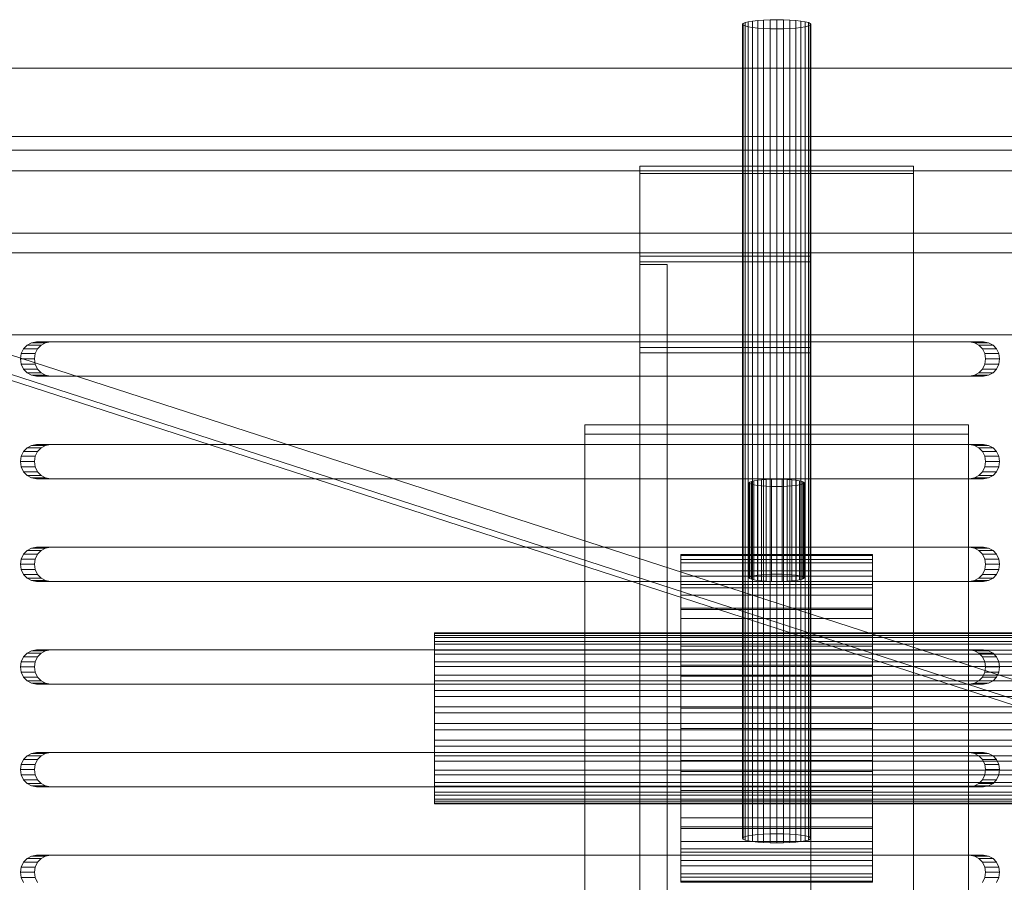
# Model space of a CAD drawing. Header units: millimetres. Extents: x -4738 to 65662, y -68080 to 6847.
# Tile 741 of 1056: x 27135 to 27278, y -17884 to -17758. Entities that reach past the tile are written whole.
import ezdxf

# ---------------------------------------------------------------- set-up
doc = ezdxf.new("R2010")
doc.units = ezdxf.units.MM
doc.layers.add('superior_bajante_movil', color=7, linetype='Continuous', lineweight=0)
doc.layers.add('superior_C09', color=7, linetype='Continuous', lineweight=0)

msp = doc.modelspace()

# ---------------------------------------------------------------- linework, layer by layer
at = {"layer": 'superior_bajante_movil'}
for p, q in [((28352.55, -17765), (26849.041, -17765)), ((26850.067, -17765), (28353.576, -17765)), ((26833.309, -17775), (28336.817, -17775)), ((28350.498, -17775), (26846.989, -17775)), ((26849.041, -17777), (28352.55, -17777)), ((26850.067, -17777), (28353.576, -17777)), ((26850.067, -17780), (28353.576, -17780)), ((27830.588, -17780), (27078.834, -17780)), ((27080.886, -17780), (27832.64, -17780)), ((27082.939, -17780), (27834.693, -17780)), ((27836.745, -17780), (27084.991, -17780)), ((27829.98, -17789.103), (27078.226, -17789.103)), ((27078.226, -17789.103), (27349.801, -17877.103)), ((27347.371, -17880), (27075.796, -17792)), ((27829.562, -17792), (27077.808, -17792)), ((27350.067, -17880), (27078.492, -17792)), ((27078.492, -17792), (27830.246, -17792)), ((27078.834, -17792), (27830.588, -17792)), ((27834.693, -17792), (27082.939, -17792)), ((27077.808, -17804), (27829.562, -17804)), ((27830.588, -17804), (27078.834, -17804)), ((27135.59, -17805.477), (27135.07, -17806.031)), ((27136.245, -17805.122), (27135.59, -17805.477)), ((27135.59, -17805.477), (27137.642, -17805.477)), ((27136.971, -17805), (27136.245, -17805.122)), ((27136.245, -17805.122), (27138.297, -17805.122)), ((27136.971, -17805), (27139.023, -17805)), ((27273.226, -17805), (27136.971, -17805)), ((27137.122, -17806.031), (27137.642, -17805.477)), ((27137.642, -17805.477), (27138.297, -17805.122)), ((27138.297, -17805.122), (27139.023, -17805)), ((27139.023, -17805), (27275.278, -17805)), ((27273.226, -17805), (27275.278, -17805)), ((27273.952, -17805.122), (27273.226, -17805)), ((27273.952, -17805.122), (27276.004, -17805.122)), ((27274.607, -17805.477), (27273.952, -17805.122)), ((27274.607, -17805.477), (27276.659, -17805.477)), ((27275.127, -17806.031), (27274.607, -17805.477)), ((27275.278, -17805), (27276.004, -17805.122)), ((27276.004, -17805.122), (27276.659, -17805.477)), ((27276.659, -17805.477), (27277.179, -17806.031)), ((27134.737, -17806.727), (27134.622, -17807.5)), ((27135.07, -17806.031), (27134.737, -17806.727)), ((27134.737, -17806.727), (27136.789, -17806.727)), ((27135.07, -17806.031), (27137.122, -17806.031)), ((27136.674, -17807.5), (27136.789, -17806.727)), ((27136.789, -17806.727), (27137.122, -17806.031)), ((27275.127, -17806.031), (27277.179, -17806.031)), ((27275.461, -17806.727), (27275.127, -17806.031)), ((27275.461, -17806.727), (27277.513, -17806.727)), ((27275.576, -17807.5), (27275.461, -17806.727)), ((27277.179, -17806.031), (27277.513, -17806.727)), ((27277.513, -17806.727), (27277.628, -17807.5)), ((27134.622, -17807.5), (27134.737, -17808.273)), ((27134.622, -17807.5), (27136.674, -17807.5)), ((27134.737, -17808.273), (27135.07, -17808.969)), ((27134.737, -17808.273), (27136.789, -17808.273)), ((27136.789, -17808.273), (27136.674, -17807.5)), ((27137.122, -17808.969), (27136.789, -17808.273)), ((27275.127, -17808.969), (27275.461, -17808.273)), ((27275.461, -17808.273), (27275.576, -17807.5)), ((27275.461, -17808.273), (27277.513, -17808.273)), ((27275.576, -17807.5), (27277.628, -17807.5)), ((27277.513, -17808.273), (27277.179, -17808.969)), ((27277.628, -17807.5), (27277.513, -17808.273)), ((27135.07, -17808.969), (27135.59, -17809.523)), ((27135.07, -17808.969), (27137.122, -17808.969)), ((27135.59, -17809.523), (27136.245, -17809.878)), ((27135.59, -17809.523), (27137.642, -17809.523)), ((27137.642, -17809.523), (27137.122, -17808.969)), ((27138.297, -17809.878), (27137.642, -17809.523)), ((27273.952, -17809.878), (27274.607, -17809.523)), ((27274.607, -17809.523), (27275.127, -17808.969)), ((27274.607, -17809.523), (27276.659, -17809.523)), ((27275.127, -17808.969), (27277.179, -17808.969)), ((27276.659, -17809.523), (27276.004, -17809.878)), ((27277.179, -17808.969), (27276.659, -17809.523)), ((27136.245, -17809.878), (27136.971, -17810)), ((27136.245, -17809.878), (27138.297, -17809.878)), ((27139.023, -17810), (27136.971, -17810)), ((27136.971, -17810), (27273.226, -17810)), ((27139.023, -17810), (27138.297, -17809.878)), ((27275.278, -17810), (27139.023, -17810)), ((27273.226, -17810), (27273.952, -17809.878)), ((27273.226, -17810), (27275.278, -17810)), ((27273.952, -17809.878), (27276.004, -17809.878)), ((27276.004, -17809.878), (27275.278, -17810)), ((27135.07, -17821.031), (27134.737, -17821.727)), ((27135.59, -17820.477), (27135.07, -17821.031)), ((27135.07, -17821.031), (27137.122, -17821.031)), ((27136.245, -17820.122), (27135.59, -17820.477)), ((27135.59, -17820.477), (27137.642, -17820.477)), ((27136.971, -17820), (27136.245, -17820.122)), ((27136.245, -17820.122), (27138.297, -17820.122)), ((27136.789, -17821.727), (27137.122, -17821.031)), ((27136.971, -17820), (27139.023, -17820)), ((27273.226, -17820), (27136.971, -17820)), ((27137.122, -17821.031), (27137.642, -17820.477)), ((27137.642, -17820.477), (27138.297, -17820.122)), ((27138.297, -17820.122), (27139.023, -17820)), ((27139.023, -17820), (27275.278, -17820)), ((27273.226, -17820), (27275.278, -17820)), ((27273.952, -17820.122), (27273.226, -17820)), ((27273.952, -17820.122), (27276.004, -17820.122)), ((27274.607, -17820.477), (27273.952, -17820.122)), ((27274.607, -17820.477), (27276.659, -17820.477)), ((27275.127, -17821.031), (27274.607, -17820.477)), ((27275.127, -17821.031), (27277.179, -17821.031)), ((27275.461, -17821.727), (27275.127, -17821.031)), ((27275.278, -17820), (27276.004, -17820.122)), ((27276.004, -17820.122), (27276.659, -17820.477)), ((27276.659, -17820.477), (27277.179, -17821.031)), ((27277.179, -17821.031), (27277.513, -17821.727)), ((27134.737, -17821.727), (27134.622, -17822.5)), ((27134.622, -17822.5), (27134.737, -17823.273)), ((27134.622, -17822.5), (27136.674, -17822.5)), ((27134.737, -17821.727), (27136.789, -17821.727)), ((27136.674, -17822.5), (27136.789, -17821.727)), ((27136.789, -17823.273), (27136.674, -17822.5)), ((27275.461, -17821.727), (27277.513, -17821.727)), ((27275.576, -17822.5), (27275.461, -17821.727)), ((27275.461, -17823.273), (27275.576, -17822.5)), ((27275.576, -17822.5), (27277.628, -17822.5)), ((27277.513, -17821.727), (27277.628, -17822.5)), ((27277.628, -17822.5), (27277.513, -17823.273)), ((27134.737, -17823.273), (27135.07, -17823.969)), ((27134.737, -17823.273), (27136.789, -17823.273)), ((27135.07, -17823.969), (27135.59, -17824.523)), ((27135.07, -17823.969), (27137.122, -17823.969)), ((27137.122, -17823.969), (27136.789, -17823.273)), ((27137.642, -17824.523), (27137.122, -17823.969)), ((27274.607, -17824.523), (27275.127, -17823.969)), ((27275.127, -17823.969), (27275.461, -17823.273)), ((27275.127, -17823.969), (27277.179, -17823.969)), ((27275.461, -17823.273), (27277.513, -17823.273)), ((27277.179, -17823.969), (27276.659, -17824.523)), ((27277.513, -17823.273), (27277.179, -17823.969)), ((27135.59, -17824.523), (27136.245, -17824.878)), ((27135.59, -17824.523), (27137.642, -17824.523)), ((27136.245, -17824.878), (27136.971, -17825)), ((27136.245, -17824.878), (27138.297, -17824.878)), ((27139.023, -17825), (27136.971, -17825)), ((27136.971, -17825), (27273.226, -17825)), ((27138.297, -17824.878), (27137.642, -17824.523)), ((27139.023, -17825), (27138.297, -17824.878)), ((27275.278, -17825), (27139.023, -17825)), ((27273.226, -17825), (27273.952, -17824.878)), ((27273.226, -17825), (27275.278, -17825)), ((27273.952, -17824.878), (27274.607, -17824.523)), ((27273.952, -17824.878), (27276.004, -17824.878)), ((27274.607, -17824.523), (27276.659, -17824.523)), ((27276.004, -17824.878), (27275.278, -17825)), ((27276.659, -17824.523), (27276.004, -17824.878)), ((27135.59, -17835.477), (27135.07, -17836.031)), ((27136.245, -17835.122), (27135.59, -17835.477)), ((27135.59, -17835.477), (27137.642, -17835.477)), ((27136.971, -17835), (27136.245, -17835.122)), ((27136.245, -17835.122), (27138.297, -17835.122)), ((27136.971, -17835), (27139.023, -17835)), ((27273.226, -17835), (27136.971, -17835)), ((27137.122, -17836.031), (27137.642, -17835.477)), ((27137.642, -17835.477), (27138.297, -17835.122)), ((27138.297, -17835.122), (27139.023, -17835)), ((27139.023, -17835), (27275.278, -17835)), ((27273.226, -17835), (27275.278, -17835)), ((27273.952, -17835.122), (27273.226, -17835)), ((27273.952, -17835.122), (27276.004, -17835.122)), ((27274.607, -17835.477), (27273.952, -17835.122)), ((27274.607, -17835.477), (27276.659, -17835.477)), ((27275.127, -17836.031), (27274.607, -17835.477)), ((27275.278, -17835), (27276.004, -17835.122)), ((27276.004, -17835.122), (27276.659, -17835.477)), ((27276.659, -17835.477), (27277.179, -17836.031)), ((27134.737, -17836.727), (27134.622, -17837.5)), ((27135.07, -17836.031), (27134.737, -17836.727)), ((27134.737, -17836.727), (27136.789, -17836.727)), ((27135.07, -17836.031), (27137.122, -17836.031)), ((27136.674, -17837.5), (27136.789, -17836.727)), ((27136.789, -17836.727), (27137.122, -17836.031)), ((27275.127, -17836.031), (27277.179, -17836.031)), ((27275.461, -17836.727), (27275.127, -17836.031)), ((27275.461, -17836.727), (27277.513, -17836.727)), ((27275.576, -17837.5), (27275.461, -17836.727)), ((27277.179, -17836.031), (27277.513, -17836.727)), ((27277.513, -17836.727), (27277.628, -17837.5)), ((27134.622, -17837.5), (27134.737, -17838.273)), ((27134.622, -17837.5), (27136.674, -17837.5)), ((27134.737, -17838.273), (27135.07, -17838.969)), ((27134.737, -17838.273), (27136.789, -17838.273)), ((27136.789, -17838.273), (27136.674, -17837.5)), ((27137.122, -17838.969), (27136.789, -17838.273)), ((27275.127, -17838.969), (27275.461, -17838.273)), ((27275.461, -17838.273), (27275.576, -17837.5)), ((27275.461, -17838.273), (27277.513, -17838.273)), ((27275.576, -17837.5), (27277.628, -17837.5)), ((27277.513, -17838.273), (27277.179, -17838.969)), ((27277.628, -17837.5), (27277.513, -17838.273)), ((27135.07, -17838.969), (27135.59, -17839.523)), ((27135.07, -17838.969), (27137.122, -17838.969)), ((27135.59, -17839.523), (27136.245, -17839.878)), ((27135.59, -17839.523), (27137.642, -17839.523)), ((27136.245, -17839.878), (27136.971, -17840)), ((27136.245, -17839.878), (27138.297, -17839.878)), ((27139.023, -17840), (27136.971, -17840)), ((27136.971, -17840), (27273.226, -17840)), ((27137.642, -17839.523), (27137.122, -17838.969)), ((27138.297, -17839.878), (27137.642, -17839.523)), ((27139.023, -17840), (27138.297, -17839.878)), ((27275.278, -17840), (27139.023, -17840)), ((27273.226, -17840), (27273.952, -17839.878)), ((27273.226, -17840), (27275.278, -17840)), ((27273.952, -17839.878), (27274.607, -17839.523)), ((27273.952, -17839.878), (27276.004, -17839.878)), ((27274.607, -17839.523), (27275.127, -17838.969)), ((27274.607, -17839.523), (27276.659, -17839.523)), ((27275.127, -17838.969), (27277.179, -17838.969)), ((27276.004, -17839.878), (27275.278, -17840)), ((27276.659, -17839.523), (27276.004, -17839.878)), ((27277.179, -17838.969), (27276.659, -17839.523)), ((27136.971, -17850), (27136.245, -17850.122)), ((27136.971, -17850), (27139.023, -17850)), ((27273.226, -17850), (27136.971, -17850)), ((27138.297, -17850.122), (27139.023, -17850)), ((27139.023, -17850), (27275.278, -17850)), ((27273.226, -17850), (27275.278, -17850)), ((27273.952, -17850.122), (27273.226, -17850)), ((27275.278, -17850), (27276.004, -17850.122)), ((27135.07, -17851.031), (27134.737, -17851.727)), ((27135.59, -17850.477), (27135.07, -17851.031)), ((27135.07, -17851.031), (27137.122, -17851.031)), ((27136.245, -17850.122), (27135.59, -17850.477)), ((27135.59, -17850.477), (27137.642, -17850.477)), ((27136.245, -17850.122), (27138.297, -17850.122)), ((27136.789, -17851.727), (27137.122, -17851.031)), ((27137.122, -17851.031), (27137.642, -17850.477)), ((27137.642, -17850.477), (27138.297, -17850.122)), ((27273.952, -17850.122), (27276.004, -17850.122)), ((27274.607, -17850.477), (27273.952, -17850.122)), ((27274.607, -17850.477), (27276.659, -17850.477)), ((27275.127, -17851.031), (27274.607, -17850.477)), ((27275.127, -17851.031), (27277.179, -17851.031)), ((27275.461, -17851.727), (27275.127, -17851.031)), ((27276.004, -17850.122), (27276.659, -17850.477)), ((27276.659, -17850.477), (27277.179, -17851.031)), ((27277.179, -17851.031), (27277.513, -17851.727)), ((27134.737, -17851.727), (27134.622, -17852.5)), ((27134.622, -17852.5), (27134.737, -17853.273)), ((27134.622, -17852.5), (27136.674, -17852.5)), ((27134.737, -17851.727), (27136.789, -17851.727)), ((27136.674, -17852.5), (27136.789, -17851.727)), ((27136.789, -17853.273), (27136.674, -17852.5)), ((27275.461, -17851.727), (27277.513, -17851.727)), ((27275.576, -17852.5), (27275.461, -17851.727)), ((27275.461, -17853.273), (27275.576, -17852.5)), ((27275.576, -17852.5), (27277.628, -17852.5)), ((27277.513, -17851.727), (27277.628, -17852.5)), ((27277.628, -17852.5), (27277.513, -17853.273)), ((27134.737, -17853.273), (27135.07, -17853.969)), ((27134.737, -17853.273), (27136.789, -17853.273)), ((27135.07, -17853.969), (27135.59, -17854.523)), ((27135.07, -17853.969), (27137.122, -17853.969)), ((27137.122, -17853.969), (27136.789, -17853.273)), ((27137.642, -17854.523), (27137.122, -17853.969)), ((27274.607, -17854.523), (27275.127, -17853.969)), ((27275.127, -17853.969), (27275.461, -17853.273)), ((27275.127, -17853.969), (27277.179, -17853.969)), ((27275.461, -17853.273), (27277.513, -17853.273)), ((27277.179, -17853.969), (27276.659, -17854.523)), ((27277.513, -17853.273), (27277.179, -17853.969)), ((27135.59, -17854.523), (27136.245, -17854.878)), ((27135.59, -17854.523), (27137.642, -17854.523)), ((27136.245, -17854.878), (27136.971, -17855)), ((27136.245, -17854.878), (27138.297, -17854.878)), ((27139.023, -17855), (27136.971, -17855)), ((27136.971, -17855), (27273.226, -17855)), ((27138.297, -17854.878), (27137.642, -17854.523)), ((27139.023, -17855), (27138.297, -17854.878)), ((27275.278, -17855), (27139.023, -17855)), ((27273.226, -17855), (27273.952, -17854.878)), ((27273.226, -17855), (27275.278, -17855)), ((27273.952, -17854.878), (27274.607, -17854.523)), ((27273.952, -17854.878), (27276.004, -17854.878)), ((27274.607, -17854.523), (27276.659, -17854.523)), ((27276.004, -17854.878), (27275.278, -17855)), ((27276.659, -17854.523), (27276.004, -17854.878)), ((27135.59, -17865.477), (27135.07, -17866.031)), ((27136.245, -17865.122), (27135.59, -17865.477)), ((27135.59, -17865.477), (27137.642, -17865.477)), ((27136.971, -17865), (27136.245, -17865.122)), ((27136.245, -17865.122), (27138.297, -17865.122)), ((27136.971, -17865), (27139.023, -17865)), ((27273.226, -17865), (27136.971, -17865)), ((27137.122, -17866.031), (27137.642, -17865.477)), ((27137.642, -17865.477), (27138.297, -17865.122)), ((27138.297, -17865.122), (27139.023, -17865)), ((27139.023, -17865), (27275.278, -17865)), ((27273.226, -17865), (27275.278, -17865)), ((27273.952, -17865.122), (27273.226, -17865)), ((27273.952, -17865.122), (27276.004, -17865.122)), ((27274.607, -17865.477), (27273.952, -17865.122)), ((27274.607, -17865.477), (27276.659, -17865.477)), ((27275.127, -17866.031), (27274.607, -17865.477)), ((27275.278, -17865), (27276.004, -17865.122)), ((27276.004, -17865.122), (27276.659, -17865.477)), ((27276.659, -17865.477), (27277.179, -17866.031)), ((27134.737, -17866.727), (27134.622, -17867.5)), ((27135.07, -17866.031), (27134.737, -17866.727)), ((27134.737, -17866.727), (27136.789, -17866.727)), ((27135.07, -17866.031), (27137.122, -17866.031)), ((27136.674, -17867.5), (27136.789, -17866.727)), ((27136.789, -17866.727), (27137.122, -17866.031)), ((27275.127, -17866.031), (27277.179, -17866.031)), ((27275.461, -17866.727), (27275.127, -17866.031)), ((27275.461, -17866.727), (27277.513, -17866.727)), ((27275.576, -17867.5), (27275.461, -17866.727)), ((27277.179, -17866.031), (27277.513, -17866.727)), ((27277.513, -17866.727), (27277.628, -17867.5)), ((27134.622, -17867.5), (27134.737, -17868.273)), ((27134.622, -17867.5), (27136.674, -17867.5)), ((27134.737, -17868.273), (27135.07, -17868.969)), ((27134.737, -17868.273), (27136.789, -17868.273)), ((27136.789, -17868.273), (27136.674, -17867.5)), ((27137.122, -17868.969), (27136.789, -17868.273)), ((27275.127, -17868.969), (27275.461, -17868.273)), ((27275.461, -17868.273), (27275.576, -17867.5)), ((27275.461, -17868.273), (27277.513, -17868.273)), ((27275.576, -17867.5), (27277.628, -17867.5)), ((27277.513, -17868.273), (27277.179, -17868.969)), ((27277.628, -17867.5), (27277.513, -17868.273)), ((27135.07, -17868.969), (27135.59, -17869.523)), ((27135.07, -17868.969), (27137.122, -17868.969)), ((27135.59, -17869.523), (27136.245, -17869.878)), ((27135.59, -17869.523), (27137.642, -17869.523)), ((27136.245, -17869.878), (27136.971, -17870)), ((27136.245, -17869.878), (27138.297, -17869.878)), ((27139.023, -17870), (27136.971, -17870)), ((27136.971, -17870), (27273.226, -17870)), ((27137.642, -17869.523), (27137.122, -17868.969)), ((27138.297, -17869.878), (27137.642, -17869.523)), ((27139.023, -17870), (27138.297, -17869.878)), ((27275.278, -17870), (27139.023, -17870)), ((27273.226, -17870), (27273.952, -17869.878)), ((27273.226, -17870), (27275.278, -17870)), ((27273.952, -17869.878), (27274.607, -17869.523)), ((27273.952, -17869.878), (27276.004, -17869.878)), ((27274.607, -17869.523), (27275.127, -17868.969)), ((27274.607, -17869.523), (27276.659, -17869.523)), ((27275.127, -17868.969), (27277.179, -17868.969)), ((27276.004, -17869.878), (27275.278, -17870)), ((27276.659, -17869.523), (27276.004, -17869.878)), ((27277.179, -17868.969), (27276.659, -17869.523)), ((27136.245, -17880.122), (27135.59, -17880.477)), ((27136.971, -17880), (27136.245, -17880.122)), ((27136.245, -17880.122), (27138.297, -17880.122)), ((27136.971, -17880), (27139.023, -17880)), ((27273.226, -17880), (27136.971, -17880)), ((27137.642, -17880.477), (27138.297, -17880.122)), ((27138.297, -17880.122), (27139.023, -17880)), ((27139.023, -17880), (27275.278, -17880)), ((27273.226, -17880), (27275.278, -17880)), ((27273.952, -17880.122), (27273.226, -17880)), ((27273.952, -17880.122), (27276.004, -17880.122)), ((27274.607, -17880.477), (27273.952, -17880.122)), ((27275.278, -17880), (27276.004, -17880.122)), ((27276.004, -17880.122), (27276.659, -17880.477)), ((27134.737, -17881.727), (27134.622, -17882.5)), ((27135.07, -17881.031), (27134.737, -17881.727)), ((27134.737, -17881.727), (27136.789, -17881.727)), ((27135.59, -17880.477), (27135.07, -17881.031)), ((27135.07, -17881.031), (27137.122, -17881.031)), ((27135.59, -17880.477), (27137.642, -17880.477)), ((27136.674, -17882.5), (27136.789, -17881.727)), ((27136.789, -17881.727), (27137.122, -17881.031)), ((27137.122, -17881.031), (27137.642, -17880.477)), ((27274.607, -17880.477), (27276.659, -17880.477)), ((27275.127, -17881.031), (27274.607, -17880.477)), ((27275.127, -17881.031), (27277.179, -17881.031)), ((27275.461, -17881.727), (27275.127, -17881.031)), ((27275.461, -17881.727), (27277.513, -17881.727)), ((27275.576, -17882.5), (27275.461, -17881.727)), ((27276.659, -17880.477), (27277.179, -17881.031)), ((27277.179, -17881.031), (27277.513, -17881.727)), ((27277.513, -17881.727), (27277.628, -17882.5)), ((27134.622, -17882.5), (27134.737, -17883.273)), ((27134.622, -17882.5), (27136.674, -17882.5)), ((27136.789, -17883.273), (27136.674, -17882.5)), ((27275.461, -17883.273), (27275.576, -17882.5)), ((27275.576, -17882.5), (27277.628, -17882.5)), ((27277.628, -17882.5), (27277.513, -17883.273)), ((27134.737, -17883.273), (27135.07, -17883.969)), ((27134.737, -17883.273), (27136.789, -17883.273)), ((27137.122, -17883.969), (27136.789, -17883.273)), ((27275.127, -17883.969), (27275.461, -17883.273)), ((27275.461, -17883.273), (27277.513, -17883.273)), ((27277.513, -17883.273), (27277.179, -17883.969))]:
    msp.add_line(p, q, dxfattribs=at)
at = {"layer": 'superior_C09'}
for p, q in [((27241.532, -17758.13), (27242.29, -17758.047)), ((27242.29, -17758.047), (27243.154, -17757.985)), ((27242.29, -17758.047), (27242.29, -17876.977)), ((27243.154, -17757.985), (27244.092, -17757.947)), ((27243.154, -17757.985), (27243.154, -17876.916)), ((27244.092, -17757.947), (27245.067, -17757.935)), ((27244.092, -17757.947), (27244.092, -17876.878)), ((27245.067, -17757.935), (27246.043, -17757.947)), ((27245.067, -17757.935), (27245.067, -17876.865)), ((27246.043, -17757.947), (27246.981, -17757.985)), ((27246.043, -17757.947), (27246.043, -17876.878)), ((27246.981, -17757.985), (27247.845, -17758.047)), ((27246.981, -17757.985), (27246.981, -17876.916)), ((27247.845, -17758.047), (27248.603, -17758.13)), ((27247.845, -17758.047), (27247.845, -17876.977)), ((27240.067, -17758.601), (27240.164, -17758.471)), ((27240.164, -17758.731), (27240.067, -17758.601)), ((27240.067, -17758.601), (27240.067, -17877.531)), ((27240.164, -17758.471), (27240.448, -17758.346)), ((27240.164, -17758.471), (27240.164, -17877.401)), ((27240.448, -17758.856), (27240.164, -17758.731)), ((27240.164, -17758.731), (27240.164, -17877.661)), ((27240.448, -17758.346), (27240.91, -17758.231)), ((27240.448, -17758.346), (27240.448, -17877.276)), ((27240.91, -17758.971), (27240.448, -17758.856)), ((27240.448, -17758.856), (27240.448, -17877.786)), ((27240.91, -17758.231), (27241.532, -17758.13)), ((27240.91, -17758.231), (27240.91, -17877.161)), ((27241.532, -17759.072), (27240.91, -17758.971)), ((27240.91, -17758.971), (27240.91, -17877.901)), ((27241.532, -17758.13), (27241.532, -17877.06)), ((27242.29, -17759.155), (27241.532, -17759.072)), ((27241.532, -17759.072), (27241.532, -17878.002)), ((27243.154, -17759.216), (27242.29, -17759.155)), ((27242.29, -17759.155), (27242.29, -17878.085)), ((27244.092, -17759.254), (27243.154, -17759.216)), ((27243.154, -17759.216), (27243.154, -17878.146)), ((27245.067, -17759.267), (27244.092, -17759.254)), ((27244.092, -17759.254), (27244.092, -17878.184)), ((27246.043, -17759.254), (27245.067, -17759.267)), ((27245.067, -17759.267), (27245.067, -17878.197)), ((27246.981, -17759.216), (27246.043, -17759.254)), ((27246.043, -17759.254), (27246.043, -17878.184)), ((27247.845, -17759.155), (27246.981, -17759.216)), ((27246.981, -17759.216), (27246.981, -17878.146)), ((27248.603, -17759.072), (27247.845, -17759.155)), ((27247.845, -17759.155), (27247.845, -17878.085)), ((27248.603, -17758.13), (27249.225, -17758.231)), ((27248.603, -17758.13), (27248.603, -17877.06)), ((27249.225, -17758.971), (27248.603, -17759.072)), ((27248.603, -17759.072), (27248.603, -17878.002)), ((27249.225, -17758.231), (27249.687, -17758.346)), ((27249.225, -17758.231), (27249.225, -17877.161)), ((27249.687, -17758.856), (27249.225, -17758.971)), ((27249.225, -17758.971), (27249.225, -17877.901)), ((27249.687, -17758.346), (27249.971, -17758.471)), ((27249.687, -17758.346), (27249.687, -17877.276)), ((27249.971, -17758.731), (27249.687, -17758.856)), ((27249.687, -17758.856), (27249.687, -17877.786)), ((27249.971, -17758.471), (27250.067, -17758.601)), ((27249.971, -17758.471), (27249.971, -17877.401)), ((27250.067, -17758.601), (27249.971, -17758.731)), ((27249.971, -17758.731), (27249.971, -17877.661)), ((27250.067, -17877.531), (27250.067, -17758.601)), ((27225.067, -17779.355), (27225.067, -17947.84)), ((27265.067, -17779.355), (27225.067, -17779.355)), ((27225.067, -17779.355), (27225.067, -17780.421)), ((27265.067, -17947.84), (27265.067, -17779.355)), ((27265.067, -17780.421), (27265.067, -17779.355)), ((27225.067, -17780.421), (27265.067, -17780.421)), ((27225.067, -17948.905), (27225.067, -17780.421)), ((27265.067, -17780.421), (27265.067, -17948.905)), ((27225.067, -17792.489), (27225.067, -22171.241)), ((27250.067, -17792.489), (27225.067, -17792.489)), ((27225.067, -17792.489), (27225.067, -17793.289)), ((27250.067, -22171.241), (27250.067, -17792.489)), ((27250.067, -17793.289), (27250.067, -17792.489)), ((27225.067, -17793.289), (27250.067, -17793.289)), ((27225.067, -22172.041), (27225.067, -17793.289)), ((27225.067, -17793.689), (27225.067, -22172.44)), ((27229.067, -17793.689), (27225.067, -17793.689)), ((27225.067, -17793.689), (27225.067, -17806.612)), ((27229.067, -22172.44), (27229.067, -17793.689)), ((27229.067, -17806.612), (27229.067, -17793.689)), ((27250.067, -17793.289), (27250.067, -22172.041)), ((27225.067, -17805.813), (27225.067, -22184.565)), ((27250.067, -17805.813), (27225.067, -17805.813)), ((27225.067, -17805.813), (27225.067, -17806.612)), ((27225.067, -17806.612), (27229.067, -17806.612)), ((27225.067, -22185.364), (27225.067, -17806.612)), ((27225.067, -17806.612), (27250.067, -17806.612)), ((27229.067, -17806.612), (27229.067, -22185.364)), ((27250.067, -22184.565), (27250.067, -17805.813)), ((27250.067, -17806.612), (27250.067, -17805.813)), ((27250.067, -17806.612), (27250.067, -22185.364)), ((27217.067, -17817.133), (27217.067, -17906.331)), ((27273.067, -17817.133), (27217.067, -17817.133)), ((27217.067, -17817.133), (27217.067, -17818.466)), ((27273.067, -17906.331), (27273.067, -17817.133)), ((27273.067, -17818.466), (27273.067, -17817.133)), ((27217.067, -17818.466), (27273.067, -17818.466)), ((27217.067, -17907.663), (27217.067, -17818.466)), ((27273.067, -17818.466), (27273.067, -17907.663)), ((27241.067, -17825.595), (27241.144, -17825.491)), ((27241.144, -17825.699), (27241.067, -17825.595)), ((27241.067, -17825.595), (27241.067, -17839.47)), ((27241.144, -17825.491), (27241.372, -17825.391)), ((27241.144, -17825.491), (27241.144, -17839.366)), ((27241.372, -17825.391), (27241.742, -17825.299)), ((27241.372, -17825.391), (27241.372, -17839.266)), ((27241.742, -17825.299), (27242.239, -17825.218)), ((27241.742, -17825.299), (27241.742, -17839.174)), ((27242.239, -17825.218), (27242.845, -17825.152)), ((27242.239, -17825.218), (27242.239, -17839.093)), ((27242.845, -17825.152), (27243.537, -17825.103)), ((27242.845, -17825.152), (27242.845, -17839.027)), ((27243.537, -17825.103), (27244.287, -17825.072)), ((27243.537, -17825.103), (27243.537, -17838.978)), ((27244.287, -17825.072), (27245.067, -17825.062)), ((27244.287, -17825.072), (27244.287, -17838.947)), ((27245.067, -17825.062), (27245.848, -17825.072)), ((27245.067, -17825.062), (27245.067, -17838.937)), ((27245.848, -17825.072), (27246.598, -17825.103)), ((27245.848, -17825.072), (27245.848, -17838.947)), ((27246.598, -17825.103), (27247.29, -17825.152)), ((27246.598, -17825.103), (27246.598, -17838.978)), ((27247.29, -17825.152), (27247.896, -17825.218)), ((27247.29, -17825.152), (27247.29, -17839.027)), ((27247.896, -17825.218), (27248.393, -17825.299)), ((27247.896, -17825.218), (27247.896, -17839.093)), ((27248.393, -17825.299), (27248.763, -17825.391)), ((27248.393, -17825.299), (27248.393, -17839.174)), ((27248.763, -17825.391), (27248.991, -17825.491)), ((27248.763, -17825.391), (27248.763, -17839.266)), ((27248.991, -17825.491), (27249.067, -17825.595)), ((27248.991, -17825.491), (27248.991, -17839.366)), ((27249.067, -17825.595), (27248.991, -17825.699)), ((27249.067, -17839.47), (27249.067, -17825.595)), ((27241.372, -17825.799), (27241.144, -17825.699)), ((27241.144, -17825.699), (27241.144, -17839.574)), ((27241.742, -17825.891), (27241.372, -17825.799)), ((27241.372, -17825.799), (27241.372, -17839.674)), ((27242.239, -17825.972), (27241.742, -17825.891)), ((27241.742, -17825.891), (27241.742, -17839.766)), ((27242.845, -17826.038), (27242.239, -17825.972)), ((27242.239, -17825.972), (27242.239, -17839.847)), ((27243.537, -17826.087), (27242.845, -17826.038)), ((27242.845, -17826.038), (27242.845, -17839.913)), ((27244.287, -17826.118), (27243.537, -17826.087)), ((27243.537, -17826.087), (27243.537, -17839.962)), ((27245.067, -17826.128), (27244.287, -17826.118)), ((27244.287, -17826.118), (27244.287, -17839.993)), ((27245.848, -17826.118), (27245.067, -17826.128)), ((27245.067, -17826.128), (27245.067, -17840.003)), ((27246.598, -17826.087), (27245.848, -17826.118)), ((27245.848, -17826.118), (27245.848, -17839.993)), ((27247.29, -17826.038), (27246.598, -17826.087)), ((27246.598, -17826.087), (27246.598, -17839.962)), ((27247.896, -17825.972), (27247.29, -17826.038)), ((27247.29, -17826.038), (27247.29, -17839.913)), ((27248.393, -17825.891), (27247.896, -17825.972)), ((27247.896, -17825.972), (27247.896, -17839.847)), ((27248.763, -17825.799), (27248.393, -17825.891)), ((27248.393, -17825.891), (27248.393, -17839.766)), ((27248.991, -17825.699), (27248.763, -17825.799)), ((27248.763, -17825.799), (27248.763, -17839.674)), ((27248.991, -17825.699), (27248.991, -17839.574)), ((27231.067, -17836.214), (27231.067, -17836.047)), ((27231.067, -17836.047), (27231.067, -17836.801)), ((27231.067, -17836.047), (27259.067, -17836.047)), ((27231.067, -17837.295), (27231.067, -17836.214)), ((27231.067, -17836.214), (27259.067, -17836.214)), ((27231.067, -17836.801), (27231.067, -17838.446)), ((27231.067, -17836.801), (27259.067, -17836.801)), ((27259.067, -17836.801), (27259.067, -17836.047)), ((27259.067, -17836.047), (27259.067, -17836.214)), ((27259.067, -17836.214), (27259.067, -17837.295)), ((27259.067, -17838.446), (27259.067, -17836.801)), ((27231.067, -17839.248), (27231.067, -17837.295)), ((27231.067, -17837.295), (27259.067, -17837.295)), ((27231.067, -17838.446), (27231.067, -17840.92)), ((27231.067, -17838.446), (27259.067, -17838.446)), ((27259.067, -17837.295), (27259.067, -17839.248)), ((27259.067, -17840.92), (27259.067, -17838.446)), ((27231.067, -17841.999), (27231.067, -17839.248)), ((27231.067, -17839.248), (27259.067, -17839.248)), ((27241.144, -17839.366), (27241.067, -17839.47)), ((27241.067, -17839.47), (27241.144, -17839.574)), ((27241.372, -17839.266), (27241.144, -17839.366)), ((27241.144, -17839.574), (27241.372, -17839.674)), ((27241.742, -17839.174), (27241.372, -17839.266)), ((27241.372, -17839.674), (27241.742, -17839.766)), ((27242.239, -17839.093), (27241.742, -17839.174)), ((27241.742, -17839.766), (27242.239, -17839.847)), ((27242.845, -17839.027), (27242.239, -17839.093)), ((27242.239, -17839.847), (27242.845, -17839.913)), ((27243.537, -17838.978), (27242.845, -17839.027)), ((27242.845, -17839.913), (27243.537, -17839.962)), ((27244.287, -17838.947), (27243.537, -17838.978)), ((27243.537, -17839.962), (27244.287, -17839.993)), ((27245.067, -17838.937), (27244.287, -17838.947)), ((27244.287, -17839.993), (27245.067, -17840.003)), ((27245.848, -17838.947), (27245.067, -17838.937)), ((27245.067, -17840.003), (27245.848, -17839.993)), ((27246.598, -17838.978), (27245.848, -17838.947)), ((27245.848, -17839.993), (27246.598, -17839.962)), ((27247.29, -17839.027), (27246.598, -17838.978)), ((27246.598, -17839.962), (27247.29, -17839.913)), ((27247.896, -17839.093), (27247.29, -17839.027)), ((27247.29, -17839.913), (27247.896, -17839.847)), ((27248.393, -17839.174), (27247.896, -17839.093)), ((27247.896, -17839.847), (27248.393, -17839.766)), ((27248.763, -17839.266), (27248.393, -17839.174)), ((27248.393, -17839.766), (27248.763, -17839.674)), ((27248.991, -17839.366), (27248.763, -17839.266)), ((27248.763, -17839.674), (27248.991, -17839.574)), ((27249.067, -17839.47), (27248.991, -17839.366)), ((27248.991, -17839.574), (27249.067, -17839.47)), ((27259.067, -17839.248), (27259.067, -17841.999)), ((27231.067, -17840.428), (27231.067, -17876.107)), ((27259.067, -17840.428), (27231.067, -17840.428)), ((27231.067, -17840.428), (27231.067, -17843.893)), ((27231.067, -17840.92), (27231.067, -17844.126)), ((27231.067, -17840.92), (27259.067, -17840.92)), ((27259.067, -17876.107), (27259.067, -17840.428)), ((27259.067, -17843.893), (27259.067, -17840.428)), ((27259.067, -17844.126), (27259.067, -17840.92)), ((27231.067, -17845.442), (27231.067, -17841.999)), ((27231.067, -17841.999), (27259.067, -17841.999)), ((27259.067, -17841.999), (27259.067, -17845.442)), ((27231.067, -17843.893), (27259.067, -17843.893)), ((27231.067, -17879.572), (27231.067, -17843.893)), ((27231.067, -17844.126), (27231.067, -17847.943)), ((27231.067, -17844.126), (27259.067, -17844.126)), ((27259.067, -17843.893), (27259.067, -17879.572)), ((27259.067, -17847.943), (27259.067, -17844.126)), ((27231.067, -17849.444), (27231.067, -17845.442)), ((27231.067, -17845.442), (27259.067, -17845.442)), ((27259.067, -17845.442), (27259.067, -17849.444)), ((27195.067, -17847.611), (27195.067, -17847.525)), ((27195.067, -17847.525), (27195.067, -17847.917)), ((27195.067, -17847.525), (27805.067, -17847.525)), ((27195.067, -17848.174), (27195.067, -17847.611)), ((27195.067, -17847.611), (27805.067, -17847.611)), ((27195.067, -17847.917), (27195.067, -17848.774)), ((27195.067, -17847.917), (27805.067, -17847.917)), ((27195.067, -17849.192), (27195.067, -17848.174)), ((27195.067, -17848.174), (27805.067, -17848.174)), ((27231.067, -17847.943), (27231.067, -17852.223)), ((27231.067, -17847.943), (27259.067, -17847.943)), ((27259.067, -17852.223), (27259.067, -17847.943)), ((27195.067, -17848.774), (27195.067, -17850.062)), ((27195.067, -17848.774), (27805.067, -17848.774)), ((27195.067, -17850.625), (27195.067, -17849.192)), ((27195.067, -17849.192), (27805.067, -17849.192)), ((27195.067, -17850.062), (27195.067, -17851.733)), ((27195.067, -17850.062), (27805.067, -17850.062)), ((27231.067, -17853.852), (27231.067, -17849.444)), ((27231.067, -17849.444), (27259.067, -17849.444)), ((27259.067, -17849.444), (27259.067, -17853.852)), ((27195.067, -17852.418), (27195.067, -17850.625)), ((27195.067, -17850.625), (27805.067, -17850.625)), ((27195.067, -17851.733), (27195.067, -17853.72)), ((27195.067, -17851.733), (27805.067, -17851.733)), ((27195.067, -17854.502), (27195.067, -17852.418)), ((27195.067, -17852.418), (27805.067, -17852.418)), ((27231.067, -17852.223), (27231.067, -17856.802)), ((27231.067, -17852.223), (27259.067, -17852.223)), ((27259.067, -17856.802), (27259.067, -17852.223)), ((27195.067, -17853.72), (27195.067, -17855.95)), ((27195.067, -17853.72), (27805.067, -17853.72)), ((27231.067, -17858.496), (27231.067, -17853.852)), ((27231.067, -17853.852), (27259.067, -17853.852)), ((27259.067, -17853.852), (27259.067, -17858.496)), ((27195.067, -17856.798), (27195.067, -17854.502)), ((27195.067, -17854.502), (27805.067, -17854.502)), ((27195.067, -17855.95), (27195.067, -17858.335)), ((27195.067, -17855.95), (27805.067, -17855.95)), ((27195.067, -17859.217), (27195.067, -17856.798)), ((27195.067, -17856.798), (27805.067, -17856.798)), ((27231.067, -17856.802), (27231.067, -17861.504)), ((27231.067, -17856.802), (27259.067, -17856.802)), ((27259.067, -17861.504), (27259.067, -17856.802)), ((27195.067, -17858.335), (27195.067, -17860.783)), ((27195.067, -17858.335), (27805.067, -17858.335)), ((27231.067, -17863.198), (27231.067, -17858.496)), ((27231.067, -17858.496), (27259.067, -17858.496)), ((27259.067, -17858.496), (27259.067, -17863.198)), ((27195.067, -17861.665), (27195.067, -17859.217)), ((27195.067, -17859.217), (27805.067, -17859.217)), ((27195.067, -17860.783), (27195.067, -17863.202)), ((27195.067, -17860.783), (27805.067, -17860.783)), ((27231.067, -17861.504), (27231.067, -17866.148)), ((27231.067, -17861.504), (27259.067, -17861.504)), ((27259.067, -17866.148), (27259.067, -17861.504)), ((27195.067, -17864.05), (27195.067, -17861.665)), ((27195.067, -17861.665), (27805.067, -17861.665)), ((27195.067, -17863.202), (27195.067, -17865.498)), ((27195.067, -17863.202), (27805.067, -17863.202)), ((27195.067, -17866.28), (27195.067, -17864.05)), ((27195.067, -17864.05), (27805.067, -17864.05)), ((27231.067, -17867.777), (27231.067, -17863.198)), ((27231.067, -17863.198), (27259.067, -17863.198)), ((27259.067, -17863.198), (27259.067, -17867.777)), ((27195.067, -17865.498), (27195.067, -17867.582)), ((27195.067, -17865.498), (27805.067, -17865.498)), ((27195.067, -17868.267), (27195.067, -17866.28)), ((27195.067, -17866.28), (27805.067, -17866.28)), ((27231.067, -17866.148), (27231.067, -17870.556)), ((27231.067, -17866.148), (27259.067, -17866.148)), ((27259.067, -17870.556), (27259.067, -17866.148)), ((27195.067, -17867.582), (27195.067, -17869.375)), ((27195.067, -17867.582), (27805.067, -17867.582)), ((27195.067, -17869.938), (27195.067, -17868.267)), ((27195.067, -17868.267), (27805.067, -17868.267)), ((27231.067, -17872.057), (27231.067, -17867.777)), ((27231.067, -17867.777), (27259.067, -17867.777)), ((27259.067, -17867.777), (27259.067, -17872.057)), ((27195.067, -17869.375), (27195.067, -17870.808)), ((27195.067, -17869.375), (27805.067, -17869.375)), ((27195.067, -17871.226), (27195.067, -17869.938)), ((27195.067, -17869.938), (27805.067, -17869.938)), ((27195.067, -17870.808), (27195.067, -17871.826)), ((27195.067, -17870.808), (27805.067, -17870.808)), ((27195.067, -17872.083), (27195.067, -17871.226)), ((27195.067, -17871.226), (27805.067, -17871.226)), ((27231.067, -17870.556), (27231.067, -17874.558)), ((27231.067, -17870.556), (27259.067, -17870.556)), ((27259.067, -17874.558), (27259.067, -17870.556)), ((27195.067, -17871.826), (27195.067, -17872.389)), ((27195.067, -17871.826), (27805.067, -17871.826)), ((27195.067, -17872.475), (27195.067, -17872.083)), ((27195.067, -17872.083), (27805.067, -17872.083)), ((27195.067, -17872.389), (27195.067, -17872.475)), ((27805.067, -17872.389), (27195.067, -17872.389)), ((27195.067, -17872.475), (27805.067, -17872.475)), ((27231.067, -17875.874), (27231.067, -17872.057)), ((27231.067, -17872.057), (27259.067, -17872.057)), ((27259.067, -17872.057), (27259.067, -17875.874)), ((27231.067, -17874.558), (27231.067, -17878.001)), ((27231.067, -17874.558), (27259.067, -17874.558)), ((27231.067, -17879.08), (27231.067, -17875.874)), ((27231.067, -17875.874), (27259.067, -17875.874)), ((27259.067, -17878.001), (27259.067, -17874.558)), ((27259.067, -17875.874), (27259.067, -17879.08)), ((27231.067, -17876.107), (27259.067, -17876.107)), ((27231.067, -17879.572), (27231.067, -17876.107)), ((27240.164, -17877.401), (27240.067, -17877.531)), ((27240.448, -17877.276), (27240.164, -17877.401)), ((27240.91, -17877.161), (27240.448, -17877.276)), ((27241.532, -17877.06), (27240.91, -17877.161)), ((27242.29, -17876.977), (27241.532, -17877.06)), ((27243.154, -17876.916), (27242.29, -17876.977)), ((27244.092, -17876.878), (27243.154, -17876.916)), ((27245.067, -17876.865), (27244.092, -17876.878)), ((27246.043, -17876.878), (27245.067, -17876.865)), ((27246.981, -17876.916), (27246.043, -17876.878)), ((27247.845, -17876.977), (27246.981, -17876.916)), ((27248.603, -17877.06), (27247.845, -17876.977)), ((27249.225, -17877.161), (27248.603, -17877.06)), ((27249.687, -17877.276), (27249.225, -17877.161)), ((27249.971, -17877.401), (27249.687, -17877.276)), ((27250.067, -17877.531), (27249.971, -17877.401)), ((27259.067, -17879.572), (27259.067, -17876.107)), ((27231.067, -17878.001), (27231.067, -17880.752)), ((27231.067, -17878.001), (27259.067, -17878.001)), ((27240.067, -17877.531), (27240.164, -17877.661)), ((27240.164, -17877.661), (27240.448, -17877.786)), ((27240.448, -17877.786), (27240.91, -17877.901)), ((27240.91, -17877.901), (27241.532, -17878.002)), ((27241.532, -17878.002), (27242.29, -17878.085)), ((27242.29, -17878.085), (27243.154, -17878.146)), ((27243.154, -17878.146), (27244.092, -17878.184)), ((27244.092, -17878.184), (27245.067, -17878.197)), ((27245.067, -17878.197), (27246.043, -17878.184)), ((27246.043, -17878.184), (27246.981, -17878.146)), ((27246.981, -17878.146), (27247.845, -17878.085)), ((27247.845, -17878.085), (27248.603, -17878.002)), ((27248.603, -17878.002), (27249.225, -17877.901)), ((27249.225, -17877.901), (27249.687, -17877.786)), ((27249.687, -17877.786), (27249.971, -17877.661)), ((27249.971, -17877.661), (27250.067, -17877.531)), ((27259.067, -17880.752), (27259.067, -17878.001)), ((27231.067, -17881.554), (27231.067, -17879.08)), ((27231.067, -17879.08), (27259.067, -17879.08)), ((27259.067, -17879.572), (27231.067, -17879.572)), ((27259.067, -17879.08), (27259.067, -17881.554)), ((27231.067, -17880.752), (27231.067, -17882.705)), ((27231.067, -17880.752), (27259.067, -17880.752)), ((27231.067, -17883.199), (27231.067, -17881.554)), ((27231.067, -17881.554), (27259.067, -17881.554)), ((27259.067, -17882.705), (27259.067, -17880.752)), ((27259.067, -17881.554), (27259.067, -17883.199)), ((27231.067, -17882.705), (27231.067, -17883.786)), ((27231.067, -17882.705), (27259.067, -17882.705)), ((27259.067, -17883.786), (27259.067, -17882.705)), ((27231.067, -17883.953), (27231.067, -17883.199)), ((27231.067, -17883.199), (27259.067, -17883.199)), ((27231.067, -17883.786), (27231.067, -17883.953)), ((27259.067, -17883.786), (27231.067, -17883.786)), ((27231.067, -17883.953), (27259.067, -17883.953)), ((27259.067, -17883.199), (27259.067, -17883.953)), ((27259.067, -17883.953), (27259.067, -17883.786))]:
    msp.add_line(p, q, dxfattribs=at)

doc.saveas('drawing.dxf')
